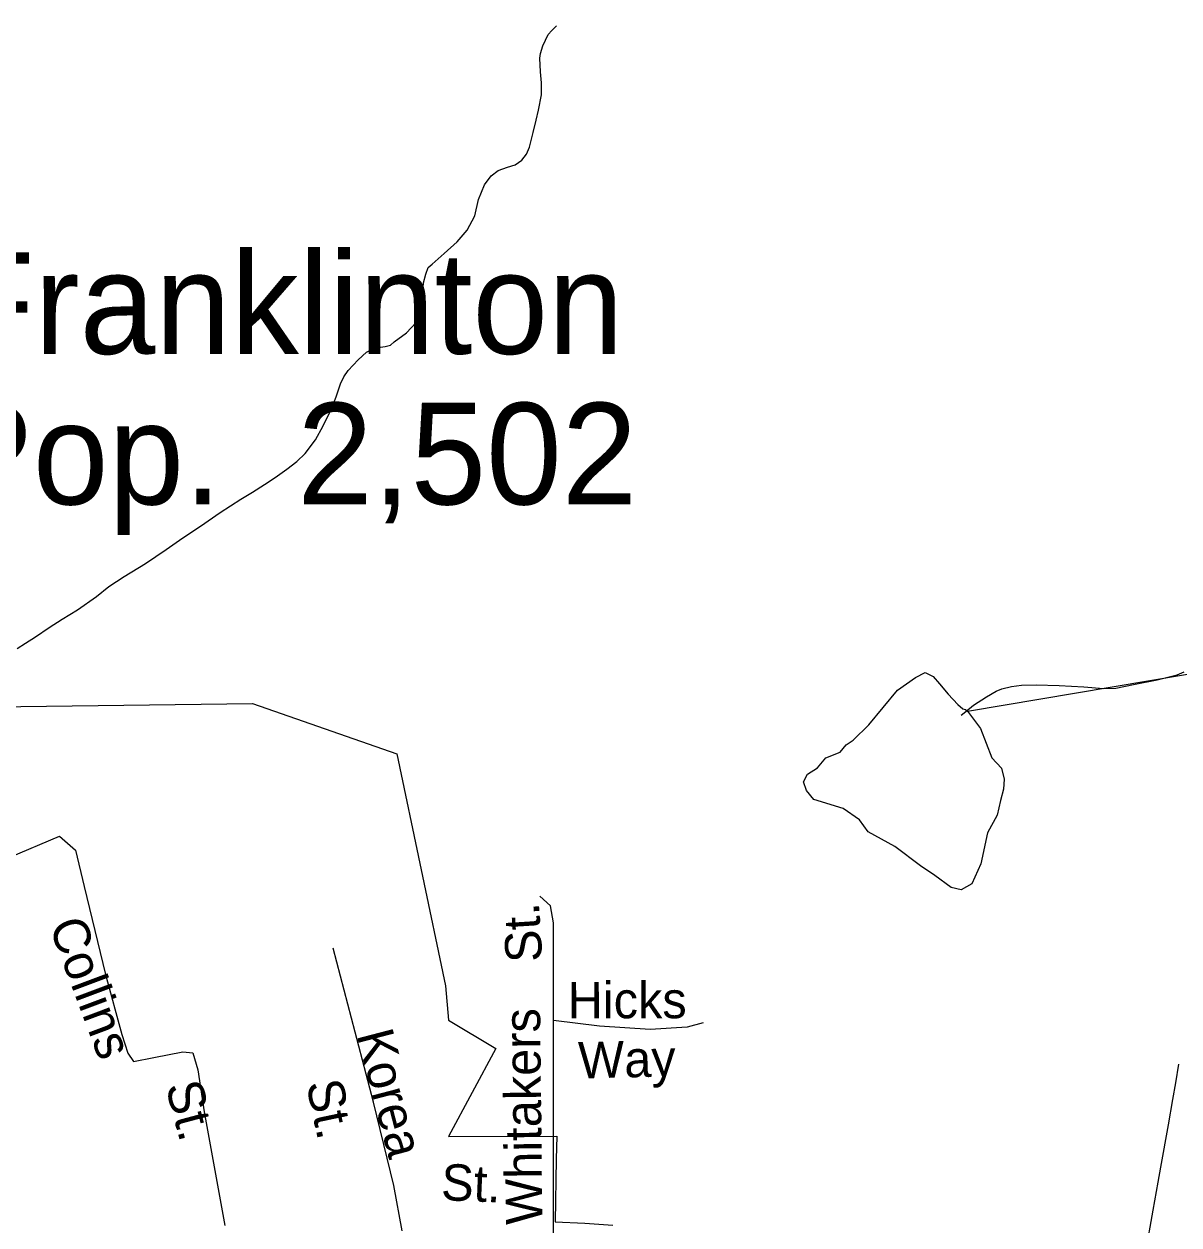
# Model space of a CAD drawing. Extents: x 2126262 to 2293712, y 749403 to 919119.
# Drawn here: x 2162678 to 2165690, y 857880 to 861012 of the extents above; entities that cross this region are included whole.
import ezdxf

# ---------------------------------------------------------------- set-up
doc = ezdxf.new("R2010")
doc.units = 0
for name, color, linetype in [('Exist Boundary Political City Limit New', 7, 'Continuous'), ('Exist Civil Demographics City Label', 7, 'Continuous'), ('Exist Hydrographic Creek Single Shore', 7, 'Continuous'), ('Exist Hydrographic Misc Water Feature', 7, 'Continuous'), ('Exist Hydrographic Pond Under 1500 Sq Ft', 7, 'Continuous'), ('Exist Road Non-System Type 51', 7, 'Continuous'), ('Exist Road Non-System Type 51 Label', 7, 'Continuous'), ('Map Preparation Boundary City Limit Buffer Line', 7, 'Continuous')]:
    doc.layers.add(name, color=color, linetype=linetype)

msp = doc.modelspace()

# ---------------------------------------------------------------- linework, layer by layer
at = {"layer": 'Exist Boundary Political City Limit New'}
for points in [[(2161862.5, 859221.8), (2163273.8, 859239.8), (2163650.2, 859108.9)], [(2163650.2, 859108.9), (2163777, 858503.7), (2163785.2, 858413.8)], [(2163785.2, 858413.8), (2163908, 858340.2), (2163785.2, 858111.2), (2164067.2, 858111.7), (2164066, 858051.4), (2164062.8, 857887.9), (2164140.2, 857884.6), (2164213.8, 857879.4)], [(2165603.2, 857805.6), (2165623.2, 857918.5), (2165636.2, 857991.5), (2165643.2, 858030.8), (2165662.8, 858141.4), (2165674.2, 858207.1), (2165681.8, 858250.8), (2165690.2, 858299)]]:
    msp.add_lwpolyline(points, dxfattribs=at)
at = {"layer": 'Exist Hydrographic Creek Single Shore'}
msp.add_lwpolyline([(2165138.5, 859220.1), (2166270.3, 859409.9), (2166444.4, 859511.3), (2166693.4, 859729.2), (2166967.5, 859907.2), (2167025.3, 859981.6), (2167370.5, 860817.5), (2167566.5, 861558.2), (2167630.5, 861934.1), (2167613.4, 862144.4), (2167570.4, 862210.9), (2167194.5, 862523.9), (2167101.4, 862663.5), (2167050.4, 862982.9), (2167066.4, 864465.3), (2167045.4, 864938.3)], dxfattribs=at)
at = {"layer": 'Exist Hydrographic Misc Water Feature'}
for points in [[(2162659.7, 859383.3), (2162681.9, 859397.4), (2162707.9, 859413.6), (2162743.6, 859437.8), (2162777.2, 859460), (2162817.4, 859484.2), (2162867, 859518.5), (2162898.8, 859544.7), (2162938.8, 859570.9), (2162994.6, 859605.2), (2163048.3, 859641.4), (2163092, 859671.7), (2163138.1, 859701.9), (2163189.8, 859738.2), (2163243.5, 859772.5), (2163273.6, 859790.7), (2163305.2, 859810.9), (2163333.3, 859829), (2163363, 859851.2), (2163389.1, 859871.3), (2163410.8, 859891.4), (2163438.5, 859927.6), (2163458.4, 859963.7), (2163480.1, 860007.8), (2163492, 860039.8), (2163503.7, 860073.8), (2163511.7, 860092), (2163523.6, 860108), (2163549.6, 860136.2), (2163571.4, 860156.3), (2163587.4, 860164.4), (2163601.3, 860168.5), (2163619.4, 860170.5), (2163633.3, 860174.6), (2163643.1, 860182.6), (2163675.1, 860206.8), (2163700.8, 860233), (2163712.9, 860247), (2163718.8, 860261.1), (2163720.7, 860273), (2163720.7, 860295.1), (2163718.4, 860313), (2163720.2, 860337.1), (2163726, 860359.1), (2163732.1, 860377.1), (2163742, 860385.1), (2163773.8, 860413.3), (2163807.6, 860443.6), (2163833.6, 860473.7), (2163853.3, 860511.7), (2163863, 860553.9), (2163878.8, 860591.9), (2163896.6, 860616), (2163914.6, 860630), (2163938.6, 860638.2), (2163958.5, 860644.3), (2163976.4, 860656.4), (2163988.2, 860672.5), (2163996.2, 860690.5), (2164006.1, 860728.6), (2164013.9, 860760.6), (2164019.6, 860786.6), (2164027.6, 860826.7), (2164027.2, 860858.7), (2164025, 860886.7), (2164022.9, 860922.6), (2164024.7, 860934.7), (2164030.9, 860954.6), (2164044.6, 860984.7), (2164054.5, 860994.7), (2164066.6, 861006.8)], [(2165122.4, 859209.2), (2165134.1, 859219.3), (2165154, 859235.4), (2165188, 859257.5), (2165213.8, 859271.7), (2165227.8, 859277.8), (2165253.8, 859283.9), (2165279.9, 859288.1), (2165317.8, 859288.3), (2165377.9, 859286.6), (2165441.9, 859283), (2165493.7, 859279.3), (2165525.7, 859279.5), (2165571.5, 859289.7), (2165633.6, 859302), (2165685.5, 859314.3), (2165703.5, 859322.4)]]:
    msp.add_lwpolyline(points, dxfattribs=at)
at = {"layer": 'Exist Hydrographic Pond Under 1500 Sq Ft'}
msp.add_lwpolyline([(2165126.2, 859226.2), (2165133.1, 859223.8), (2165138.5, 859220.1), (2165172.2, 859174.5), (2165202.5, 859098.2), (2165227.2, 859071.3), (2165234.3, 859042.3), (2165232.8, 859016.3), (2165224.9, 858987.1), (2165216, 858948.9), (2165190.5, 858902.6), (2165173.3, 858822.1), (2165149.8, 858769.3), (2165121.7, 858753.6), (2165095.9, 858760.4), (2165053.3, 858791.8), (2165016.3, 858816.5), (2164949, 858867), (2164879.2, 858905.1), (2164857, 858936.6), (2164814.4, 858965.8), (2164738.1, 858989.3), (2164719, 859012.9), (2164711.2, 859035.4), (2164721.3, 859055.6), (2164747.1, 859072.4), (2164769.5, 859098.2), (2164806.5, 859112.8), (2164822.2, 859131.9), (2164840.2, 859144.2), (2164881.7, 859183.9), (2164955.7, 859274.4), (2165002.8, 859308.1), (2165028.6, 859320.5), (2165048.8, 859310.3), (2165065.6, 859291.3), (2165088.1, 859264.3), (2165113.3, 859237), (2165126.2, 859226.2)], dxfattribs=at)
at = {"layer": 'Exist Road Non-System Type 51'}
for points in [[(2162144.1, 858599.2), (2162357.5, 858712.3), (2162639.3, 858837.9), (2162770.4, 858893.7), (2162812.2, 858857.4), (2162834.5, 858762.5), (2162890.3, 858533.6), (2162932.9, 858376.5), (2162948.2, 858327.7), (2162963.6, 858306.7), (2163016.6, 858316.5), (2163091.9, 858331.9), (2163118.4, 858329.1), (2163130.9, 858284.4), (2163147.7, 858175.5), (2163202, 857878.8)], [(2164058.5, 857857), (2164059.2, 858213.7), (2164059.1, 858667.7), (2164050.7, 858712.4), (2164022.8, 858737.5)], [(2163663.7, 857864.9), (2163642.1, 857982.8), (2163589.1, 858200.6), (2163484.5, 858601.7)], [(2164448.8, 858407.3), (2164407.1, 858396.3), (2164310.6, 858389.7), (2164178.9, 858398.5), (2164059.1, 858413.1)]]:
    msp.add_lwpolyline(points, dxfattribs=at)
at = {"layer": 'Map Preparation Boundary City Limit Buffer Line'}
for points in [[(2161862.5, 859221.8), (2163273.8, 859239.8), (2163650.2, 859108.9)], [(2163650.2, 859108.9), (2163777, 858503.7), (2163785.2, 858413.8)], [(2163785.2, 858413.8), (2163908, 858340.2), (2163785.2, 858111.2), (2164067.2, 858111.7), (2164066, 858051.4), (2164062.8, 857887.9), (2164140.2, 857884.6), (2164213.8, 857879.4)], [(2165603.2, 857805.6), (2165623.2, 857918.5), (2165636.2, 857991.5), (2165643.2, 858030.8), (2165662.8, 858141.4), (2165674.2, 858207.1), (2165681.8, 858250.8), (2165690.2, 858299)]]:
    msp.add_lwpolyline(points, dxfattribs=at)

# ---------------------------------------------------------------- texts
at = {"layer": 'Exist Civil Demographics City Label'}
for s, p in [('Franklinton', (2162488.6, 860151.5)), ('Pop.  2,502', (2162464.7, 859758.9))]:
    msp.add_text(s, height=265, dxfattribs=at).set_placement(p)
at = {"layer": 'Exist Road Non-System Type 51 Label'}
for s, rotation, p in [('St.', 93.5101, (2164030.1, 858567.7)), ('Collins', 290.5568, (2162741.9, 858661.4)), ('Hicks', 0.0874, (2164095.8, 858418.8)), ('Whitakers', 90.6121, (2164029.8, 857881.1)), ('Korea', 284.6105, (2163545, 858376.8)), ('Way', 1.3315, (2164124.4, 858261.9)), ('St.', 284.922, (2163046.2, 858242.5)), ('St.', 281.949, (2163413.3, 858249.3)), ('St.', 357.6709, (2163764.5, 857945))]:
    msp.add_text(s, height=95, rotation=rotation, dxfattribs=at).set_placement(p)

doc.saveas('drawing.dxf')
